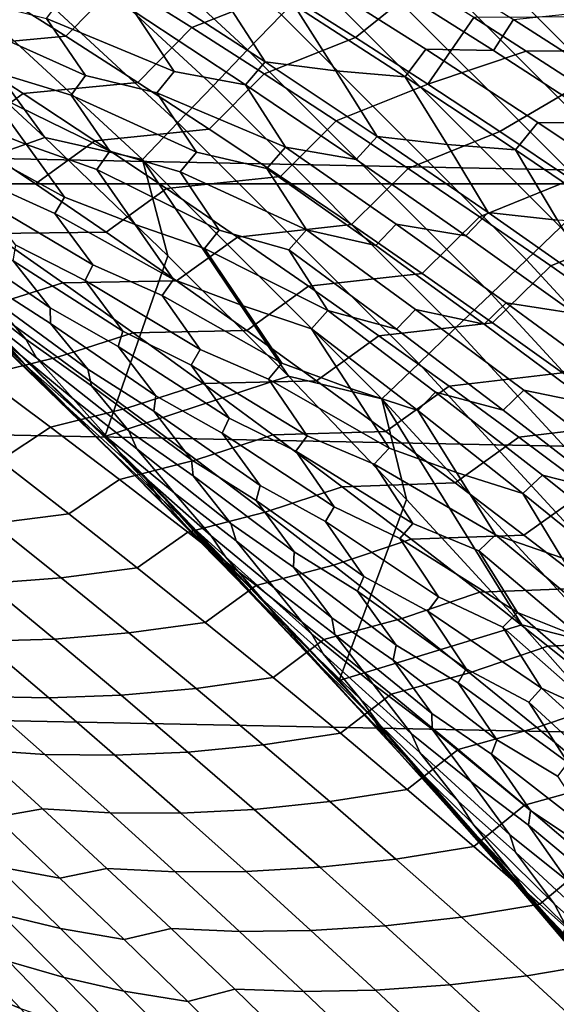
# Model space of a CAD drawing. Header units: metres. Extents: x -32 to 117, y -314 to 32.
# Tile 270 of 380: x 20.13 to 22.03, y 18.43 to 21.91. Entities that reach past the tile are written whole.
import ezdxf

# ---------------------------------------------------------------- set-up
doc = ezdxf.new("R2010")
doc.units = ezdxf.units.M
doc.layers.add('solid_24_501_064_XXX', color=7, linetype='CONTINUOUS')

msp = doc.modelspace()

# ---------------------------------------------------------------- linework, layer by layer
at = {"layer": 'solid_24_501_064_XXX'}
for points in [[(22.818064, 21.917049, -300.689575), (21.917049, 22.818064, -300.689575), (21.84712, 22.745262, -300.538208), (22.745262, 21.84712, -300.538208)], [(21.058607, 21.924332, -299.663696), (20.158724, 22.754496, -299.663696), (20.044485, 22.625546, -299.605194), (20.939268, 21.800087, -299.605194)], [(22.745262, 21.84712, -300.538208), (21.84712, 22.745262, -300.538208), (21.769751, 22.664711, -300.394562), (22.664711, 21.769751, -300.394562)], [(22.664711, 21.769751, -300.394562), (21.769751, 22.664711, -300.394562), (21.68535, 22.576839, -300.25943), (22.576839, 21.68535, -300.25943)], [(20.939268, 21.800087, -299.605194), (20.044485, 22.625546, -299.605194), (19.927725, 22.493752, -299.559326), (20.817295, 21.6731, -299.559326)], [(22.576839, 21.68535, -300.25943), (21.68535, 22.576839, -300.25943), (21.594364, 22.482115, -300.133514), (22.482115, 21.594364, -300.133514)], [(20.817295, 21.6731, -299.559326), (19.927725, 22.493752, -299.559326), (19.809063, 22.35981, -299.526428), (20.693336, 21.544044, -299.526428)], [(22.482115, 21.594364, -300.133514), (21.594364, 22.482115, -300.133514), (21.497274, 22.381035, -300.017517), (22.381035, 21.497274, -300.017517)], [(20.693336, 21.544044, -299.526428), (19.809063, 22.35981, -299.526428), (19.689127, 22.22443, -299.506622), (20.568047, 21.413605, -299.506622)], [(22.381035, 21.497274, -300.017517), (21.497274, 22.381035, -300.017517), (21.394598, 22.274137, -299.911987), (22.274137, 21.394598, -299.911987)], [(-24.523338, 21.327351, -303.5), (-23.656019, 22.285479, -303.5), (24.523338, 21.327351, -303.5)], [(-23.656019, 22.285479, -303.5), (23.656019, 22.285479, -303.5), (24.523338, 21.327351, -303.5)], [(22.274137, 21.394598, -299.911987), (21.394598, 22.274137, -299.911987), (21.286877, 22.161987, -299.817505), (22.161987, 21.286877, -299.817505)], [(19.689127, 22.22443, -299.506622), (19.78056, 21.89892, -299.5), (20.223351, 21.490669, -299.5)], [(20.568047, 21.413605, -299.506622), (19.689127, 22.22443, -299.506622), (20.223351, 21.490669, -299.5)], [(20.296999, 21.848368, 69.659103), (20.485556, 22.040573, 69.334946), (20.227982, 22.199572, 69.130905), (20.042191, 22.009039, 69.458565)], [(21.063654, 22.005688, 69.329269), (20.806263, 22.165634, 69.124222), (20.485556, 22.040573, 69.334946), (20.742201, 21.879271, 69.53804)], [(21.320105, 21.843386, 69.533394), (21.554014, 22.031343, 69.280624), (21.370573, 22.145653, 69.133888), (21.063654, 22.005688, 69.329269)], [(22.161987, 21.286877, -299.817505), (21.286877, 22.161987, -299.817505), (21.174683, 22.045179, -299.734619), (22.045179, 21.174683, -299.734619)], [(21.477345, 22.157623, 34.529835), (21.878666, 21.907358, 34.217419), (21.807571, 21.79838, 33.993877), (21.411528, 22.049122, 34.301292)], [(21.738594, 21.914804, 69.428177), (21.924038, 21.796108, 69.576393), (54.700001, 22.095934, 69.19796)], [(21.924038, 21.796108, 69.576393), (22.110067, 21.675333, 69.725121), (54.700001, 22.095934, 69.19796)], [(20.550856, 21.685452, 69.858673), (20.742201, 21.879271, 69.53804), (20.485556, 22.040573, 69.334946), (20.296999, 21.848368, 69.659103)], [(22.045179, 21.174683, -299.734619), (21.174683, 22.045179, -299.734619), (21.058607, 21.924332, -299.663696), (21.924332, 21.058607, -299.663696)], [(21.171499, 22.054966, 34.206314), (21.569529, 21.802048, 33.897934), (21.495899, 21.705509, 33.673031), (21.102938, 21.958961, 33.97673)], [(21.807571, 21.79838, 33.993877), (21.569529, 21.802048, 33.897934), (21.171499, 22.054966, 34.206314), (21.411528, 22.049122, 34.301292)], [(19.636229, 21.972528, 69.620895), (19.891689, 21.810398, 69.820976), (20.296999, 21.848368, 69.659103), (20.042191, 22.009039, 69.458565)], [(20.602983, 22.016499, 33.793941), (21.001078, 21.758127, 33.486969), (20.931879, 21.676731, 33.254776), (20.538845, 21.935705, 33.557304)], [(20.855921, 21.982351, 33.883778), (21.001078, 21.758127, 33.486969), (20.602983, 22.016499, 33.793941)], [(21.320105, 21.843386, 69.533394), (21.063654, 22.005688, 69.329269), (20.742201, 21.879271, 69.53804), (20.997887, 21.715654, 69.740173)], [(21.575584, 21.678719, 69.736572), (21.738594, 21.914804, 69.428177), (21.554014, 22.031343, 69.280624), (21.320105, 21.843386, 69.533394)], [(20.228159, 21.910774, 33.222351), (20.366903, 21.709715, 32.828091), (19.927181, 21.905993, 32.877953), (19.972975, 21.974823, 33.130844)], [(20.538845, 21.935705, 33.557304), (20.680117, 21.723322, 33.162018), (20.228159, 21.910774, 33.222351), (20.284115, 21.985001, 33.466717)], [(21.102938, 21.958961, 33.97673), (21.251287, 21.726511, 33.578617), (21.001078, 21.758127, 33.486969), (20.855921, 21.982351, 33.883778)], [(20.538845, 21.935705, 33.557304), (20.931879, 21.676731, 33.254776), (20.680117, 21.723322, 33.162018)], [(21.102938, 21.958961, 33.97673), (21.495899, 21.705509, 33.673031), (21.251287, 21.726511, 33.578617)], [(20.435387, 20.435387, -299.5), (19.57337, 21.262474, -299.5), (18.852053, 21.90457, 20), (19.728554, 21.118574, 20)], [(20.223351, 21.490669, -299.5), (19.78056, 21.89892, -299.5), (19.57337, 21.262474, -299.5)], [(20.366903, 21.709715, 32.828091), (20.315609, 21.640388, 32.579712), (20.063667, 21.716391, 32.485069), (19.927181, 21.905993, 32.877953)], [(20.680117, 21.723322, 33.162018), (20.618912, 21.648533, 32.922104), (20.366903, 21.709715, 32.828091), (20.228159, 21.910774, 33.222351)], [(21.924332, 21.058607, -299.663696), (21.058607, 21.924332, -299.663696), (20.939268, 21.800087, -299.605194), (21.800087, 20.939268, -299.605194)], [(21.575584, 21.678719, 69.736572), (21.924038, 21.796108, 69.576393), (21.738594, 21.914804, 69.428177)], [(21.878666, 21.907358, 34.217419), (22.27759, 21.651705, 33.907413), (22.201216, 21.542387, 33.688892), (21.807571, 21.79838, 33.993877)], [(22.493801, 21.675526, 34.015251), (22.27759, 21.651705, 33.907413), (21.878666, 21.907358, 34.217419), (22.095827, 21.929346, 34.325321)], [(20.803736, 21.520279, 70.057243), (20.997887, 21.715654, 69.740173), (20.742201, 21.879271, 69.53804), (20.550856, 21.685452, 69.858673)], [(19.891689, 21.810398, 69.820976), (20.146183, 21.64604, 70.02005), (20.550856, 21.685452, 69.858673), (20.296999, 21.848368, 69.659103)], [(21.575584, 21.678719, 69.736572), (21.320105, 21.843386, 69.533394), (20.997887, 21.715654, 69.740173), (21.252586, 21.549709, 69.941322)], [(19.938311, 21.495605, 70.342766), (20.146183, 21.64604, 70.02005), (19.891689, 21.810398, 69.820976), (19.686274, 21.66169, 70.146652)], [(21.800087, 20.939268, -299.605194), (20.939268, 21.800087, -299.605194), (20.817295, 21.6731, -299.559326), (21.6731, 20.817295, -299.559326)], [(21.569529, 21.802048, 33.897934), (21.965126, 21.543867, 33.592049), (21.886425, 21.44692, 33.371841), (21.495899, 21.705509, 33.673031)], [(22.201216, 21.542387, 33.688892), (21.965126, 21.543867, 33.592049), (21.569529, 21.802048, 33.897934), (21.807571, 21.79838, 33.993877)], [(21.575584, 21.678719, 69.736572), (21.830063, 21.511671, 69.938789), (22.110067, 21.675333, 69.725121), (21.924038, 21.796108, 69.576393)], [(20.023153, 21.652014, 32.228287), (20.15822, 21.466171, 31.837233), (19.904343, 21.566208, 31.744505), (19.771181, 21.743332, 32.133968)], [(21.001078, 21.758127, 33.486969), (21.396664, 21.494562, 33.182644), (21.322405, 21.412687, 32.954914), (20.931879, 21.676731, 33.254776)], [(21.251287, 21.726511, 33.578617), (21.396664, 21.494562, 33.182644), (21.001078, 21.758127, 33.486969)], [(21.495899, 21.705509, 33.673031), (21.644182, 21.465509, 33.276035), (21.396664, 21.494562, 33.182644), (21.251287, 21.726511, 33.578617)], [(20.315609, 21.640388, 32.579712), (20.452871, 21.442785, 32.186886), (20.023153, 21.652014, 32.228287), (20.063667, 21.716391, 32.485069)], [(20.618912, 21.648533, 32.922104), (20.758251, 21.439569, 32.52816), (20.315609, 21.640388, 32.579712), (20.366903, 21.709715, 32.828091)], [(20.931879, 21.676731, 33.254776), (21.073574, 21.456533, 32.860058), (20.618912, 21.648533, 32.922104), (20.680117, 21.723322, 33.162018)], [(21.055607, 21.352839, 70.254807), (21.252586, 21.549709, 69.941322), (20.997887, 21.715654, 69.740173), (20.803736, 21.520279, 70.057243)], [(21.495899, 21.705509, 33.673031), (21.886425, 21.44692, 33.371841), (21.644182, 21.465509, 33.276035)], [(20.146183, 21.64604, 70.02005), (20.399683, 21.479446, 70.218086), (20.803736, 21.520279, 70.057243), (20.550856, 21.685452, 69.858673)], [(21.6731, 20.817295, -299.559326), (20.817295, 21.6731, -299.559326), (20.693336, 21.544044, -299.526428), (21.544044, 20.693336, -299.526428)], [(20.931879, 21.676731, 33.254776), (21.322405, 21.412687, 32.954914), (21.073574, 21.456533, 32.860058)], [(21.830063, 21.511671, 69.938789), (21.575584, 21.678719, 69.736572), (21.252586, 21.549709, 69.941322), (21.506268, 21.381426, 70.141487)], [(22.083513, 21.34223, 70.14003), (22.296413, 21.552561, 69.874207), (22.110067, 21.675333, 69.725121), (21.830063, 21.511671, 69.938789)], [(20.189335, 21.327337, 70.537811), (20.399683, 21.479446, 70.218086), (20.146183, 21.64604, 70.02005), (19.938311, 21.495605, 70.342766)], [(20.452871, 21.442785, 32.186886), (20.406595, 21.37813, 31.934698), (20.15822, 21.466171, 31.837233), (20.023153, 21.652014, 32.228287)], [(20.758251, 21.439569, 32.52816), (20.70146, 21.369875, 32.284302), (20.452871, 21.442785, 32.186886), (20.315609, 21.640388, 32.579712)], [(21.073574, 21.456533, 32.860058), (21.00712, 21.381308, 32.624607), (20.758251, 21.439569, 32.52816), (20.618912, 21.648533, 32.922104)], [(20.15822, 21.466171, 31.837233), (20.292562, 21.280611, 31.447351), (19.87636, 21.508694, 31.479223), (19.904343, 21.566208, 31.744505)], [(20.399683, 21.479446, 70.218086), (20.652159, 21.310608, 70.415085), (21.055607, 21.352839, 70.254807), (20.803736, 21.520279, 70.057243)], [(21.544044, 20.693336, -299.526428), (20.693336, 21.544044, -299.526428), (20.568047, 21.413605, -299.506622), (21.413605, 20.568047, -299.506622)], [(21.306442, 21.183119, 70.451355), (21.506268, 21.381426, 70.141487), (21.252586, 21.549709, 69.941322), (21.055607, 21.352839, 70.254807)], [(21.965126, 21.543867, 33.592049), (22.358181, 21.28039, 33.288731), (22.274406, 21.18317, 33.073235), (21.886425, 21.44692, 33.371841)], [(22.59235, 21.281113, 33.386414), (22.358181, 21.28039, 33.288731), (21.965126, 21.543867, 33.592049), (22.201216, 21.542387, 33.688892)], [(19.534151, 21.49354, 70.519264), (19.785917, 21.323629, 70.714195), (20.189335, 21.327337, 70.537811), (19.938311, 21.495605, 70.342766)], [(20.223351, 21.490669, -299.5), (19.57337, 21.262474, -299.5), (20.435387, 20.435387, -299.5), (20.657736, 21.073471, -299.5)], [(20.292562, 21.280611, 31.447351), (20.258373, 21.22307, 31.186834), (20.008688, 21.335379, 31.091755), (19.87636, 21.508694, 31.479223)], [(20.568047, 21.413605, -299.506622), (20.223351, 21.490669, -299.5), (20.657736, 21.073471, -299.5)], [(21.396664, 21.494562, 33.182644), (21.789635, 21.225777, 32.881042), (21.710314, 21.143553, 32.657787), (21.322405, 21.412687, 32.954914)], [(21.644182, 21.465509, 33.276035), (21.789635, 21.225777, 32.881042), (21.396664, 21.494562, 33.182644)], [(22.083513, 21.34223, 70.14003), (21.830063, 21.511671, 69.938789), (21.506268, 21.381426, 70.141487), (21.7589, 21.210791, 70.340645)], [(20.406595, 21.37813, 31.934698), (20.5425, 21.184101, 31.543564), (20.292562, 21.280611, 31.447351), (20.15822, 21.466171, 31.837233)], [(20.439316, 21.156874, 70.731789), (20.652159, 21.310608, 70.415085), (20.399683, 21.479446, 70.218086), (20.189335, 21.327337, 70.537811)], [(21.073574, 21.456533, 32.860058), (21.464376, 21.18461, 32.560909), (21.392679, 21.109076, 32.329929), (21.00712, 21.381308, 32.624607)], [(21.710314, 21.143553, 32.657787), (21.464376, 21.18461, 32.560909), (21.073574, 21.456533, 32.860058), (21.322405, 21.412687, 32.954914)], [(21.886425, 21.44692, 33.371841), (22.034496, 21.199322, 32.976101), (21.789635, 21.225777, 32.881042), (21.644182, 21.465509, 33.276035)], [(21.886425, 21.44692, 33.371841), (22.274406, 21.18317, 33.073235), (22.034496, 21.199322, 32.976101)], [(20.70146, 21.369875, 32.284302), (20.839348, 21.1642, 31.891682), (20.406595, 21.37813, 31.934698), (20.452871, 21.442785, 32.186886)], [(20.568047, 21.413605, -299.506622), (20.657736, 21.073471, -299.5), (21.083296, 20.647707, -299.5)], [(21.413605, 20.568047, -299.506622), (20.568047, 21.413605, -299.506622), (21.083296, 20.647707, -299.5)], [(21.00712, 21.381308, 32.624607), (21.146904, 21.16437, 32.231129), (20.70146, 21.369875, 32.284302), (20.758251, 21.439569, 32.52816)], [(20.839348, 21.1642, 31.891682), (20.787323, 21.099396, 31.644091), (20.5425, 21.184101, 31.543564), (20.406595, 21.37813, 31.934698)], [(21.00712, 21.381308, 32.624607), (21.392679, 21.109076, 32.329929), (21.146904, 21.16437, 32.231129)], [(21.556211, 21.01111, 70.646866), (21.7589, 21.210791, 70.340645), (21.506268, 21.381426, 70.141487), (21.306442, 21.183119, 70.451355)], [(20.652159, 21.310608, 70.415085), (20.903582, 21.139509, 70.611023), (21.306442, 21.183119, 70.451355), (21.055607, 21.352839, 70.254807)], [(21.146904, 21.16437, 32.231129), (21.084625, 21.094439, 31.991796), (20.839348, 21.1642, 31.891682), (20.70146, 21.369875, 32.284302)], [(-24.523338, 21.327351, -303.5), (25.351879, 20.335474, -303.5), (26.140261, 19.311563, -303.5), (-25.351879, 20.335474, -303.5)], [(-24.523338, 21.327351, -303.5), (24.523338, 21.327351, -303.5), (25.351879, 20.335474, -303.5)], [(19.785917, 21.323629, 70.714195), (20.036625, 21.151541, 70.908005), (20.439316, 21.156874, 70.731789), (20.189335, 21.327337, 70.537811)], [(20.258373, 21.22307, 31.186834), (20.391985, 21.041082, 30.798777), (19.989023, 21.279926, 30.821508), (20.008688, 21.335379, 31.091755)], [(20.688227, 20.984207, 70.924683), (20.903582, 21.139509, 70.611023), (20.652159, 21.310608, 70.415085), (20.439316, 21.156874, 70.731789)], [(22.335903, 21.170383, 70.340279), (22.083513, 21.34223, 70.14003), (21.7589, 21.210791, 70.340645), (22.010456, 21.037792, 70.538773)], [(20.391985, 21.041082, 30.798777), (20.365725, 20.98592, 30.533487), (20.12077, 21.110394, 30.436213), (19.989023, 21.279926, 30.821508)], [(20.5425, 21.184101, 31.543564), (20.67787, 20.990019, 31.153423), (20.258373, 21.22307, 31.186834), (20.292562, 21.280611, 31.447351)], [(20.67787, 20.990019, 31.153423), (20.637489, 20.932587, 30.897659), (20.391985, 21.041082, 30.798777), (20.258373, 21.22307, 31.186834)], [(21.804884, 20.836802, 70.841316), (22.010456, 21.037792, 70.538773), (21.7589, 21.210791, 70.340645), (21.556211, 21.01111, 70.646866)], [(21.789635, 21.225777, 32.881042), (22.179874, 20.951744, 32.582237), (22.095499, 20.869301, 32.363461), (21.710314, 21.143553, 32.657787)], [(22.034496, 21.199322, 32.976101), (22.179874, 20.951744, 32.582237), (21.789635, 21.225777, 32.881042)], [(20.110701, 21.055742, 30.160479), (20.242064, 20.88998, 29.777575), (19.874865, 21.140224, 29.778282), (19.866243, 21.196619, 30.065754)], [(20.787323, 21.099396, 31.644091), (20.923914, 20.897106, 31.253027), (20.67787, 20.990019, 31.153423), (20.5425, 21.184101, 31.543564)], [(20.903582, 21.139509, 70.611023), (21.153925, 20.966146, 70.805885), (21.556211, 21.01111, 70.646866), (21.306442, 21.183119, 70.451355)], [(21.464376, 21.18461, 32.560909), (21.852411, 20.907532, 32.264641), (21.775478, 20.831818, 32.038136), (21.392679, 21.109076, 32.329929)], [(22.095499, 20.869301, 32.363461), (21.852411, 20.907532, 32.264641), (21.464376, 21.18461, 32.560909), (21.710314, 21.143553, 32.657787)], [(22.879919, 20.26984, -299.734619), (22.045179, 21.174683, -299.734619), (21.924332, 21.058607, -299.663696), (22.754496, 20.158724, -299.663696)], [(22.587202, 20.996119, 70.53952), (22.335903, 21.170383, 70.340279), (22.010456, 21.037792, 70.538773), (22.260904, 20.862417, 70.735855)], [(20.02006, 20.893837, 71.387527), (20.286245, 20.977264, 71.100693), (20.036625, 21.151541, 70.908005), (19.77195, 21.069836, 71.196754)], [(20.242064, 20.88998, 29.777575), (20.243052, 20.834564, 29.495678), (20.004215, 20.98757, 29.39934), (19.874865, 21.140224, 29.778282)], [(20.036625, 21.151541, 70.908005), (20.286245, 20.977264, 71.100693), (20.688227, 20.984207, 70.924683), (20.439316, 21.156874, 70.731789)], [(20.936039, 20.809328, 71.116463), (21.153925, 20.966146, 70.805885), (20.903582, 21.139509, 70.611023), (20.688227, 20.984207, 70.924683)], [(21.084625, 21.094439, 31.991796), (21.22299, 20.880621, 31.599529), (20.787323, 21.099396, 31.644091), (20.839348, 21.1642, 31.891682)], [(21.146904, 21.16437, 32.231129), (21.532757, 20.884098, 31.937065), (21.465002, 20.814062, 31.702255), (21.084625, 21.094439, 31.991796)], [(21.775478, 20.831818, 32.038136), (21.532757, 20.884098, 31.937065), (21.146904, 21.16437, 32.231129), (21.392679, 21.109076, 32.329929)], [(20.637993, 20.200434, 26.403891), (20.572315, 20.297533, 20), (19.728554, 21.118574, 20), (20.509129, 20.329615, 26.575928)], [(21.262474, 19.57337, -299.5), (20.435387, 20.435387, -299.5), (19.728554, 21.118574, 20), (20.572315, 20.297533, 20)], [(20.37504, 20.462259, 26.754847), (20.509129, 20.329615, 26.575928), (19.728554, 21.118574, 20)], [(20.112228, 20.717133, 27.105156), (20.37504, 20.462259, 26.754847), (19.728554, 21.118574, 20)], [(20.365725, 20.98592, 30.533487), (20.498875, 20.807457, 30.147411), (20.110701, 21.055742, 30.160479), (20.12077, 21.110394, 30.436213)], [(21.22299, 20.880621, 31.599529), (21.16523, 20.815804, 31.356527), (20.923914, 20.897106, 31.253027), (20.787323, 21.099396, 31.644091)], [(20.026146, 20.927975, 29.104481), (20.15572, 20.778961, 28.728308), (19.835491, 21.029684, 28.70125), (19.788542, 21.097511, 29.011709)], [(21.083296, 20.647707, -299.5), (20.657736, 21.073471, -299.5), (20.435387, 20.435387, -299.5)], [(21.084625, 21.094439, 31.991796), (21.465002, 20.814062, 31.702255), (21.22299, 20.880621, 31.599529)], [(20.15572, 20.778961, 28.728308), (20.193472, 20.713205, 28.424517), (19.962858, 20.894314, 28.330299), (19.835491, 21.029684, 28.70125)], [(20.498875, 20.807457, 30.147411), (20.481758, 20.753479, 29.876881), (20.242064, 20.88998, 29.777575), (20.110701, 21.055742, 30.160479)], [(20.637489, 20.932587, 30.897659), (20.772223, 20.74184, 30.509174), (20.365725, 20.98592, 30.533487), (20.391985, 21.041082, 30.798777)], [(22.754496, 20.158724, -299.663696), (21.924332, 21.058607, -299.663696), (21.800087, 20.939268, -299.605194), (22.625546, 20.044485, -299.605194)], [(22.052429, 20.660181, 71.034698), (22.260904, 20.862417, 70.735855), (22.010456, 21.037792, 70.538773), (21.804884, 20.836802, 70.841316)], [(20.086798, 20.763384, 27.963829), (20.159103, 20.682356, 27.639406), (19.923073, 20.896217, 27.557865), (19.803001, 21.01149, 27.916918)], [(21.153925, 20.966146, 70.805885), (21.403154, 20.790504, 70.999664), (21.804884, 20.836802, 70.841316), (21.556211, 21.01111, 70.646866)], [(20.243052, 20.834564, 29.495678), (20.374281, 20.672489, 29.115339), (20.026146, 20.927975, 29.104481), (20.004215, 20.98757, 29.39934)], [(20.267036, 20.715683, 71.577133), (20.53475, 20.800795, 71.292236), (20.286245, 20.977264, 71.100693), (20.02006, 20.893837, 71.387527)], [(20.286245, 20.977264, 71.100693), (20.53475, 20.800795, 71.292236), (20.936039, 20.809328, 71.116463), (20.688227, 20.984207, 70.924683)], [(20.772223, 20.74184, 30.509174), (20.739397, 20.687115, 30.248816), (20.498875, 20.807457, 30.147411), (20.365725, 20.98592, 30.533487)], [(20.923914, 20.897106, 31.253027), (21.060148, 20.694422, 30.862789), (20.637489, 20.932587, 30.897659), (20.67787, 20.990019, 31.153423)], [(21.18272, 20.632225, 71.307137), (21.403154, 20.790504, 70.999664), (21.153925, 20.966146, 70.805885), (20.936039, 20.809328, 71.116463)], [(20.374281, 20.672489, 29.115339), (20.387917, 20.614437, 28.826488), (20.15572, 20.778961, 28.728308), (20.026146, 20.927975, 29.104481)], [(21.060148, 20.694422, 30.862789), (21.013603, 20.637241, 30.611759), (20.772223, 20.74184, 30.509174), (20.637489, 20.932587, 30.897659)], [(22.625546, 20.044485, -299.605194), (21.800087, 20.939268, -299.605194), (21.6731, 20.817295, -299.559326), (22.493752, 19.927725, -299.559326)], [(19.998888, 20.649664, 71.866501), (20.267036, 20.715683, 71.577133), (20.02006, 20.893837, 71.387527), (19.75334, 20.829578, 71.678612)], [(20.159103, 20.682356, 27.639406), (20.282738, 20.556017, 27.277136), (20.03615, 20.789677, 27.20645), (19.923073, 20.896217, 27.557865)], [(20.193472, 20.713205, 28.424517), (20.323256, 20.567865, 28.051487), (20.086798, 20.763384, 27.963829), (19.962858, 20.894314, 28.330299)], [(21.16523, 20.815804, 31.356527), (21.302351, 20.605181, 30.965687), (21.060148, 20.694422, 30.862789), (20.923914, 20.897106, 31.253027)], [(21.852411, 20.907532, 32.264641), (22.237568, 20.625277, 31.971319), (22.155411, 20.549519, 31.749296), (21.775478, 20.831818, 32.038136)], [(22.47785, 20.589912, 32.072006), (22.237568, 20.625277, 31.971319), (21.852411, 20.907532, 32.264641), (22.095499, 20.869301, 32.363461)], [(20.481758, 20.753479, 29.876881), (20.614664, 20.578503, 29.492985), (20.243052, 20.834564, 29.495678), (20.242064, 20.88998, 29.777575)], [(21.22299, 20.880621, 31.599529), (21.603687, 20.592033, 31.310495), (21.540211, 20.527338, 31.072075), (21.16523, 20.815804, 31.356527)], [(21.84248, 20.528732, 31.415747), (21.603687, 20.592033, 31.310495), (21.22299, 20.880621, 31.599529), (21.465002, 20.814062, 31.702255)], [(21.532757, 20.884098, 31.937065), (21.915697, 20.59874, 31.646034), (21.84248, 20.528732, 31.415747), (21.465002, 20.814062, 31.702255)], [(22.155411, 20.549519, 31.749296), (21.915697, 20.59874, 31.646034), (21.532757, 20.884098, 31.937065), (21.775478, 20.831818, 32.038136)], [(20.614664, 20.578503, 29.492985), (20.608065, 20.524227, 29.216616), (20.374281, 20.672489, 29.115339), (20.243052, 20.834564, 29.495678)], [(21.403154, 20.790504, 70.999664), (21.651241, 20.612574, 71.192329), (22.052429, 20.660181, 71.034698), (21.804884, 20.836802, 70.841316)], [(20.282738, 20.556017, 27.277136), (20.383303, 20.454014, 26.934954), (20.086706, 20.741531, 27.139143), (20.03615, 20.789677, 27.20645)], [(20.512852, 20.535362, 71.765549), (20.78211, 20.622118, 71.482628), (20.53475, 20.800795, 71.292236), (20.267036, 20.715683, 71.577133)], [(20.739397, 20.687115, 30.248816), (20.873783, 20.499628, 29.862127), (20.481758, 20.753479, 29.876881), (20.498875, 20.807457, 30.147411)], [(20.53475, 20.800795, 71.292236), (20.78211, 20.622118, 71.482628), (21.18272, 20.632225, 71.307137), (20.936039, 20.809328, 71.116463)], [(21.16523, 20.815804, 31.356527), (21.540211, 20.527338, 31.072075), (21.302351, 20.605181, 30.965687)], [(21.428242, 20.452892, 71.496666), (21.651241, 20.612574, 71.192329), (21.403154, 20.790504, 70.999664), (21.18272, 20.632225, 71.307137)], [(22.493752, 19.927725, -299.559326), (21.6731, 20.817295, -299.559326), (21.544044, 20.693336, -299.526428), (22.35981, 19.809063, -299.526428)], [(20.323256, 20.567865, 28.051487), (20.450262, 20.426178, 27.682362), (20.159103, 20.682356, 27.639406), (20.086798, 20.763384, 27.963829)], [(20.387917, 20.614437, 28.826488), (20.519535, 20.455679, 28.448681), (20.193472, 20.713205, 28.424517), (20.15572, 20.778961, 28.728308)], [(20.873783, 20.499628, 29.862127), (20.849657, 20.446476, 29.596764), (20.614664, 20.578503, 29.492985), (20.481758, 20.753479, 29.876881)], [(20.383303, 20.454014, 26.934954), (20.112228, 20.717133, 27.105156), (20.086706, 20.741531, 27.139143)], [(20.383303, 20.454014, 26.934954), (20.37504, 20.462259, 26.754847), (20.112228, 20.717133, 27.105156)], [(21.013603, 20.637241, 30.611759), (21.149292, 20.437647, 30.223011), (20.739397, 20.687115, 30.248816), (20.772223, 20.74184, 30.509174)], [(20.243258, 20.467623, 72.053177), (20.512852, 20.535362, 71.765549), (20.267036, 20.715683, 71.577133), (19.998888, 20.649664, 71.866501)], [(20.450262, 20.426178, 27.682362), (20.51174, 20.348633, 27.365791), (20.282738, 20.556017, 27.277136), (20.159103, 20.682356, 27.639406)], [(20.519535, 20.455679, 28.448681), (20.548166, 20.392189, 28.151474), (20.323256, 20.567865, 28.051487), (20.193472, 20.713205, 28.424517)], [(21.149292, 20.437647, 30.223011), (21.109934, 20.383505, 29.967556), (20.873783, 20.499628, 29.862127), (20.739397, 20.687115, 30.248816)], [(21.302351, 20.605181, 30.965687), (21.439289, 20.39381, 30.57551), (21.013603, 20.637241, 30.611759), (21.060148, 20.694422, 30.862789)], [(22.35981, 19.809063, -299.526428), (21.544044, 20.693336, -299.526428), (21.413605, 20.568047, -299.506622), (22.22443, 19.689127, -299.506622)], [(20.063879, 20.350357, 72.413452), (20.243258, 20.467623, 72.053177), (19.998888, 20.649664, 71.866501), (19.819319, 20.536478, 72.227242)], [(20.608065, 20.524227, 29.216616), (20.740999, 20.352625, 28.835056), (20.387917, 20.614437, 28.826488), (20.374281, 20.672489, 29.115339)], [(21.083296, 20.647707, -299.5), (20.435387, 20.435387, -299.5), (21.262474, 19.57337, -299.5), (21.50029, 20.213121, -299.5)], [(21.413605, 20.568047, -299.506622), (21.083296, 20.647707, -299.5), (21.50029, 20.213121, -299.5)], [(21.651241, 20.612574, 71.192329), (21.898149, 20.432346, 71.383865), (22.298811, 20.481236, 71.22699), (22.052429, 20.660181, 71.034698)], [(20.740999, 20.352625, 28.835056), (20.746399, 20.296291, 28.552145), (20.519535, 20.455679, 28.448681), (20.387917, 20.614437, 28.826488)], [(20.757473, 20.352873, 71.952759), (21.028294, 20.441229, 71.671844), (20.78211, 20.622118, 71.482628), (20.512852, 20.535362, 71.765549)], [(20.78211, 20.622118, 71.482628), (21.028294, 20.441229, 71.671844), (21.428242, 20.452892, 71.496666), (21.18272, 20.632225, 71.307137)], [(21.439289, 20.39381, 30.57551), (21.386604, 20.337025, 30.329197), (21.149292, 20.437647, 30.223011), (21.013603, 20.637241, 30.611759)], [(21.672565, 20.271318, 71.685043), (21.898149, 20.432346, 71.383865), (21.651241, 20.612574, 71.192329), (21.428242, 20.452892, 71.496666)], [(20.849657, 20.446476, 29.596764), (20.983934, 20.262186, 29.212048), (20.608065, 20.524227, 29.216616), (20.614664, 20.578503, 29.492985)], [(21.540211, 20.527338, 31.072075), (21.677704, 20.30831, 30.68161), (21.439289, 20.39381, 30.57551), (21.302351, 20.605181, 30.965687)], [(21.603687, 20.592033, 31.310495), (21.981329, 20.298426, 31.024641), (21.912157, 20.233992, 30.790792), (21.540211, 20.527338, 31.072075)], [(22.216949, 20.238434, 31.13233), (21.981329, 20.298426, 31.024641), (21.603687, 20.592033, 31.310495), (21.84248, 20.528732, 31.415747)], [(21.915697, 20.59874, 31.646034), (22.295614, 20.308273, 31.358103), (22.216949, 20.238434, 31.13233), (21.84248, 20.528732, 31.415747)], [(22.532366, 20.262157, 31.46347), (22.295614, 20.308273, 31.358103), (21.915697, 20.59874, 31.646034), (22.155411, 20.549519, 31.749296)], [(20.51174, 20.348633, 27.365791), (20.638727, 20.211065, 27.000515), (20.383303, 20.454014, 26.934954), (20.282738, 20.556017, 27.277136)], [(20.548166, 20.392189, 28.151474), (20.68018, 20.236755, 27.776548), (20.450262, 20.426178, 27.682362), (20.323256, 20.567865, 28.051487)], [(21.413605, 20.568047, -299.506622), (21.50029, 20.213121, -299.5), (21.908329, 19.770136, -299.5)], [(22.22443, 19.689127, -299.506622), (21.413605, 20.568047, -299.506622), (21.908329, 19.770136, -299.5)], [(20.486416, 20.283447, 72.238617), (20.757473, 20.352873, 71.952759), (20.512852, 20.535362, 71.765549), (20.243258, 20.467623, 72.053177)], [(20.983934, 20.262186, 29.212048), (20.969797, 20.209217, 28.941153), (20.740999, 20.352625, 28.835056), (20.608065, 20.524227, 29.216616)], [(21.540211, 20.527338, 31.072075), (21.912157, 20.233992, 30.790792), (21.677704, 20.30831, 30.68161)], [(21.109934, 20.383505, 29.967556), (21.24538, 20.186903, 29.580421), (20.849657, 20.446476, 29.596764), (20.873783, 20.499628, 29.862127)], [(21.898149, 20.432346, 71.383865), (22.143847, 20.249809, 71.574257), (22.543999, 20.299957, 71.418159), (22.298811, 20.481236, 71.22699)], [(20.307182, 20.162102, 72.598373), (20.486416, 20.283447, 72.238617), (20.243258, 20.467623, 72.053177), (20.063879, 20.350357, 72.413452)], [(20.726755, 20.114031, 26.667517), (20.509129, 20.329615, 26.575928), (20.37504, 20.462259, 26.754847)], [(20.638727, 20.211065, 27.000515), (20.726755, 20.114031, 26.667517), (20.37504, 20.462259, 26.754847), (20.383303, 20.454014, 26.934954)], [(20.746399, 20.296291, 28.552145), (20.879879, 20.127674, 28.172882), (20.548166, 20.392189, 28.151474), (20.519535, 20.455679, 28.448681)], [(21.00087, 20.168203, 72.138748), (21.273266, 20.25812, 71.859871), (21.028294, 20.441229, 71.671844), (20.757473, 20.352873, 71.952759)], [(21.24538, 20.186903, 29.580421), (21.214291, 20.134735, 29.320185), (20.983934, 20.262186, 29.212048), (20.849657, 20.446476, 29.596764)], [(21.028294, 20.441229, 71.671844), (21.273266, 20.25812, 71.859871), (21.672565, 20.271318, 71.685043), (21.428242, 20.452892, 71.496666)], [(20.68018, 20.236755, 27.776548), (20.810045, 20.084164, 27.404972), (20.51174, 20.348633, 27.365791), (20.450262, 20.426178, 27.682362)], [(21.386604, 20.337025, 30.329197), (21.523079, 20.1285, 29.94035), (21.109934, 20.383505, 29.967556), (21.149292, 20.437647, 30.223011)], [(21.915663, 20.087496, 71.872238), (22.143847, 20.249809, 71.574257), (21.898149, 20.432346, 71.383865), (21.672565, 20.271318, 71.685043)], [(20.879879, 20.127674, 28.172882), (20.899464, 20.066641, 27.882168), (20.68018, 20.236755, 27.776548), (20.548166, 20.392189, 28.151474)], [(21.523079, 20.1285, 29.94035), (21.477222, 20.075089, 29.689766), (21.24538, 20.186903, 29.580421), (21.109934, 20.383505, 29.967556)], [(21.677704, 20.30831, 30.68161), (21.815172, 20.088177, 30.291653), (21.386604, 20.337025, 30.329197), (21.439289, 20.39381, 30.57551)], [(-25.351879, 20.335474, -303.5), (26.140261, 19.311563, -303.5), (26.88744, 18.256929, -303.5), (-26.140261, 19.311563, -303.5)], [(20.039648, 20.128542, 72.894058), (20.307182, 20.162102, 72.598373), (20.063879, 20.350357, 72.413452), (19.797661, 20.318645, 72.710503)], [(20.728334, 20.097134, 72.422798), (21.00087, 20.168203, 72.138748), (20.757473, 20.352873, 71.952759), (20.486416, 20.283447, 72.238617)], [(20.810045, 20.084164, 27.404972), (20.860802, 20.01033, 27.096125), (20.638727, 20.211065, 27.000515), (20.51174, 20.348633, 27.365791)], [(20.969797, 20.209217, 28.941153), (21.104252, 20.027979, 28.558546), (20.746399, 20.296291, 28.552145), (20.740999, 20.352625, 28.835056)], [(21.815172, 20.088177, 30.291653), (21.756382, 20.031931, 30.050034), (21.523079, 20.1285, 29.94035), (21.386604, 20.337025, 30.329197)], [(20.726755, 20.114031, 26.667517), (20.856041, 19.97805, 26.304625), (20.637993, 20.200434, 26.403891), (20.509129, 20.329615, 26.575928)], [(21.912157, 20.233992, 30.790792), (22.049856, 20.006487, 30.400854), (21.815172, 20.088177, 30.291653), (21.677704, 20.30831, 30.68161)], [(20.549194, 19.971706, 72.781967), (20.728334, 20.097134, 72.422798), (20.486416, 20.283447, 72.238617), (20.307182, 20.162102, 72.598373)], [(21.417547, 19.381405, 25.363226), (21.381937, 19.442806, 20), (20.572315, 20.297533, 20), (21.160219, 19.65914, 25.706472)], [(22.053082, 18.678093, -299.5), (21.262474, 19.57337, -299.5), (20.572315, 20.297533, 20), (21.381937, 19.442806, 20)], [(20.97797, 19.851364, 25.949825), (21.160219, 19.65914, 25.706472), (20.572315, 20.297533, 20)], [(20.900051, 19.932446, 26.053896), (20.97797, 19.851364, 25.949825), (20.572315, 20.297533, 20)], [(20.637993, 20.200434, 26.403891), (20.900051, 19.932446, 26.053896), (20.572315, 20.297533, 20)], [(21.104252, 20.027979, 28.558546), (21.101484, 19.973541, 28.281504), (20.879879, 20.127674, 28.172882), (20.746399, 20.296291, 28.552145)], [(21.273266, 20.25812, 71.859871), (21.516994, 20.072781, 72.046677), (21.915663, 20.087496, 71.872238), (21.672565, 20.271318, 71.685043)], [(21.981329, 20.298426, 31.024641), (22.355801, 19.999784, 30.742029), (22.280958, 19.935751, 30.512739), (21.912157, 20.233992, 30.790792)], [(22.588303, 19.943151, 30.852072), (22.355801, 19.999784, 30.742029), (21.981329, 20.298426, 31.024641), (22.216949, 20.238434, 31.13233)], [(20.899464, 20.066641, 27.882168), (21.033514, 19.90099, 27.505533), (20.810045, 20.084164, 27.404972), (20.68018, 20.236755, 27.776548)], [(21.214291, 20.134735, 29.320185), (21.349758, 19.941031, 28.934818), (20.969797, 20.209217, 28.941153), (20.983934, 20.262186, 29.212048)], [(21.243004, 19.981348, 72.323486), (21.516994, 20.072781, 72.046677), (21.273266, 20.25812, 71.859871), (21.00087, 20.168203, 72.138748)], [(21.912157, 20.233992, 30.790792), (22.280958, 19.935751, 30.512739), (22.049856, 20.006487, 30.400854)], [(22.157497, 19.901413, 72.058228), (22.388298, 20.064953, 71.763466), (22.143847, 20.249809, 71.574257), (21.915663, 20.087496, 71.872238)], [(20.856041, 19.97805, 26.304625), (20.900051, 19.932446, 26.053896), (20.637993, 20.200434, 26.403891)], [(20.860802, 20.01033, 27.096125), (20.990925, 19.861378, 26.728052), (20.726755, 20.114031, 26.667517), (20.638727, 20.211065, 27.000515)], [(21.349758, 19.941031, 28.934818), (21.328138, 19.889534, 28.66934), (21.104252, 20.027979, 28.558546), (20.969797, 20.209217, 28.941153)], [(21.908329, 19.770136, -299.5), (21.50029, 20.213121, -299.5), (21.262474, 19.57337, -299.5)], [(20.280329, 19.936331, 73.076271), (20.549194, 19.971706, 72.781967), (20.307182, 20.162102, 72.598373), (20.039648, 20.128542, 72.894058)], [(20.968975, 19.908672, 72.605698), (21.243004, 19.981348, 72.323486), (21.00087, 20.168203, 72.138748), (20.728334, 20.097134, 72.422798)], [(21.477222, 20.075089, 29.689766), (21.613556, 19.869282, 29.302353), (21.214291, 20.134735, 29.320185), (21.24538, 20.186903, 29.580421)], [(20.018436, 19.916166, 73.378174), (20.280329, 19.936331, 73.076271), (20.039648, 20.128542, 72.894058), (19.779072, 20.11027, 73.197197)], [(21.101484, 19.973541, 28.281504), (21.236635, 19.79495, 27.900965), (20.899464, 20.066641, 27.882168), (20.879879, 20.127674, 28.172882)], [(21.613556, 19.869282, 29.302353), (21.575544, 19.818254, 29.047197), (21.349758, 19.941031, 28.934818), (21.214291, 20.134735, 29.320185)], [(21.756382, 20.031931, 30.050034), (21.893463, 19.81439, 29.661249), (21.477222, 20.075089, 29.689766), (21.523079, 20.1285, 29.94035)], [(20.789881, 19.779165, 72.964233), (20.968975, 19.908672, 72.605698), (20.728334, 20.097134, 72.422798), (20.549194, 19.971706, 72.781967)], [(20.990925, 19.861378, 26.728052), (21.066549, 19.769581, 26.404078), (20.856041, 19.97805, 26.304625), (20.726755, 20.114031, 26.667517)], [(21.033514, 19.90099, 27.505533), (21.166025, 19.73735, 27.13171), (20.860802, 20.01033, 27.096125), (20.810045, 20.084164, 27.404972)], [(21.236635, 19.79495, 27.900965), (21.247253, 19.736567, 27.61665), (21.033514, 19.90099, 27.505533), (20.899464, 20.066641, 27.882168)], [(21.483847, 19.792301, 72.506958), (21.759445, 19.885204, 72.232246), (21.516994, 20.072781, 72.046677), (21.243004, 19.981348, 72.323486)], [(21.893463, 19.81439, 29.661249), (21.84115, 19.761864, 29.415504), (21.613556, 19.869282, 29.302353), (21.477222, 20.075089, 29.689766)], [(21.516994, 20.072781, 72.046677), (21.759445, 19.885204, 72.232246), (22.157497, 19.901413, 72.058228), (21.915663, 20.087496, 71.872238)], [(21.815172, 20.088177, 30.291653), (22.187685, 19.777512, 30.011278), (22.12282, 19.721952, 29.774324), (21.756382, 20.031931, 30.050034)], [(22.049856, 20.006487, 30.400854), (22.187685, 19.777512, 30.011278), (21.815172, 20.088177, 30.291653)], [(21.328138, 19.889534, 28.66934), (21.463928, 19.698555, 28.285862), (21.101484, 19.973541, 28.281504), (21.104252, 20.027979, 28.558546)], [(21.756382, 20.031931, 30.050034), (22.12282, 19.721952, 29.774324), (21.893463, 19.81439, 29.661249)], [(21.166025, 19.73735, 27.13171), (21.206173, 19.667458, 26.830456), (20.990925, 19.861378, 26.728052), (20.860802, 20.01033, 27.096125)], [(20.519672, 19.74201, 73.257103), (20.789881, 19.779165, 72.964233), (20.549194, 19.971706, 72.781967), (20.280329, 19.936331, 73.076271)], [(21.066549, 19.769581, 26.404078), (21.199078, 19.621843, 26.03821), (20.900051, 19.932446, 26.053896), (20.856041, 19.97805, 26.304625)], [(21.208309, 19.718061, 72.787308), (21.483847, 19.792301, 72.506958), (21.243004, 19.981348, 72.323486), (20.968975, 19.908672, 72.605698)], [(21.463928, 19.698555, 28.285862), (21.453058, 19.646191, 28.014614), (21.236635, 19.79495, 27.900965), (21.101484, 19.973541, 28.281504)], [(20.256447, 19.719988, 73.557755), (20.519672, 19.74201, 73.257103), (20.280329, 19.936331, 73.076271), (20.018436, 19.916166, 73.378174)], [(21.199078, 19.621843, 26.03821), (20.97797, 19.851364, 25.949825), (20.900051, 19.932446, 26.053896)], [(21.575544, 19.818254, 29.047197), (21.712017, 19.61504, 28.66135), (21.328138, 19.889534, 28.66934), (21.349758, 19.941031, 28.934818)], [(20.00144, 19.712561, 73.866058), (20.256447, 19.719988, 73.557755), (20.018436, 19.916166, 73.378174), (19.764755, 19.910673, 73.687592)], [(21.029211, 19.584475, 73.145134), (21.208309, 19.718061, 72.787308), (20.968975, 19.908672, 72.605698), (20.789881, 19.779165, 72.964233)], [(21.247253, 19.736567, 27.61665), (21.383144, 19.560577, 27.238491), (21.166025, 19.73735, 27.13171), (21.033514, 19.90099, 27.505533)], [(21.712017, 19.61504, 28.66135), (21.682976, 19.56518, 28.40123), (21.463928, 19.698555, 28.285862), (21.328138, 19.889534, 28.66934)], [(21.72336, 19.601053, 72.68914), (22.000584, 19.695383, 72.416565), (21.759445, 19.885204, 72.232246), (21.483847, 19.792301, 72.506958)], [(21.759445, 19.885204, 72.232246), (22.000584, 19.695383, 72.416565), (22.398037, 19.713062, 72.243004), (22.157497, 19.901413, 72.058228)], [(21.199078, 19.621843, 26.03821), (21.306122, 19.502769, 25.694273), (21.160219, 19.65914, 25.706472), (20.97797, 19.851364, 25.949825)], [(21.206173, 19.667458, 26.830456), (21.339201, 19.506973, 26.459829), (21.066549, 19.769581, 26.404078), (20.990925, 19.861378, 26.728052)], [(21.84115, 19.761864, 29.415504), (21.978186, 19.546761, 29.027977), (21.575544, 19.818254, 29.047197), (21.613556, 19.869282, 29.302353)], [(21.978186, 19.546761, 29.027977), (21.933308, 19.497034, 28.777855), (21.712017, 19.61504, 28.66135), (21.575544, 19.818254, 29.047197)], [(21.893463, 19.81439, 29.661249), (22.26033, 19.495316, 29.385767), (22.201607, 19.443825, 29.144823), (21.84115, 19.761864, 29.415504)], [(22.485807, 19.407085, 29.502129), (22.26033, 19.495316, 29.385767), (21.893463, 19.81439, 29.661249), (22.12282, 19.721952, 29.774324)], [(20.757641, 19.545576, 73.436554), (21.029211, 19.584475, 73.145134), (20.789881, 19.779165, 72.964233), (20.519672, 19.74201, 73.257103)], [(21.446301, 19.525293, 72.967598), (21.72336, 19.601053, 72.68914), (21.483847, 19.792301, 72.506958), (21.208309, 19.718061, 72.787308)], [(21.453058, 19.646191, 28.014614), (21.589684, 19.457516, 27.632978), (21.247253, 19.736567, 27.61665), (21.236635, 19.79495, 27.900965)], [(21.339201, 19.506973, 26.459829), (21.402567, 19.420691, 26.144728), (21.199078, 19.621843, 26.03821), (21.066549, 19.769581, 26.404078)], [(21.908329, 19.770136, -299.5), (21.262474, 19.57337, -299.5), (22.053082, 18.678093, -299.5), (22.307037, 19.319141, -299.5)], [(21.84115, 19.761864, 29.415504), (22.201607, 19.443825, 29.144823), (21.978186, 19.546761, 29.027977)], [(22.22443, 19.689127, -299.506622), (21.908329, 19.770136, -299.5), (22.307037, 19.319141, -299.5)], [(19.989813, 19.516996, 74.357925), (20.236725, 19.5124, 74.043083), (20.00144, 19.712561, 73.866058), (19.755873, 19.71913, 74.1819)], [(20.236725, 19.5124, 74.043083), (20.493073, 19.521727, 73.735909), (20.256447, 19.719988, 73.557755), (20.00144, 19.712561, 73.866058)], [(20.493073, 19.521727, 73.735909), (20.757641, 19.545576, 73.436554), (20.519672, 19.74201, 73.257103), (20.256447, 19.719988, 73.557755)], [(21.267147, 19.387627, 73.324661), (21.446301, 19.525293, 72.967598), (21.208309, 19.718061, 72.787308), (21.029211, 19.584475, 73.145134)], [(21.383144, 19.560577, 27.238491), (21.518074, 19.385754, 26.86265), (21.206173, 19.667458, 26.830456), (21.166025, 19.73735, 27.13171)], [(21.589684, 19.457516, 27.632978), (21.591427, 19.401978, 27.354973), (21.383144, 19.560577, 27.238491), (21.247253, 19.736567, 27.61665)], [(22.000584, 19.695383, 72.416565), (22.240377, 19.503307, 72.599602), (22.637247, 19.522434, 72.426537), (22.398037, 19.713062, 72.243004)], [(21.682976, 19.56518, 28.40123), (21.819904, 19.364359, 28.017056), (21.453058, 19.646191, 28.014614), (21.463928, 19.698555, 28.285862)], [(21.961515, 19.407598, 72.870018), (22.240377, 19.503307, 72.599602), (22.000584, 19.695383, 72.416565), (21.72336, 19.601053, 72.68914)], [(21.306122, 19.502769, 25.694273), (21.417547, 19.381405, 25.363226), (21.160219, 19.65914, 25.706472)], [(21.518074, 19.385754, 26.86265), (21.547728, 19.320042, 26.568874), (21.339201, 19.506973, 26.459829), (21.206173, 19.667458, 26.830456)], [(21.819904, 19.364359, 28.017056), (21.80101, 19.314249, 27.751528), (21.589684, 19.457516, 27.632978), (21.453058, 19.646191, 28.014614)], [(21.402567, 19.420691, 26.144728), (21.538101, 19.261049, 25.776144), (21.306122, 19.502769, 25.694273), (21.199078, 19.621843, 26.03821)], [(21.933308, 19.497034, 28.777855), (22.070593, 19.284214, 28.391701), (21.682976, 19.56518, 28.40123), (21.712017, 19.61504, 28.66135)], [(20.994205, 19.347021, 73.614594), (21.267147, 19.387627, 73.324661), (21.029211, 19.584475, 73.145134), (20.757641, 19.545576, 73.436554)], [(21.682917, 19.33036, 73.146545), (21.961515, 19.407598, 72.870018), (21.72336, 19.601053, 72.68914), (21.446301, 19.525293, 72.967598)], [(20.728277, 19.321383, 73.912628), (20.994205, 19.347021, 73.614594), (20.757641, 19.545576, 73.436554), (20.493073, 19.521727, 73.735909)], [(21.591427, 19.401978, 27.354973), (21.728941, 19.21554, 26.97551), (21.518074, 19.385754, 26.86265), (21.383144, 19.560577, 27.238491)], [(22.070593, 19.284214, 28.391701), (22.034195, 19.236162, 28.136875), (21.819904, 19.364359, 28.017056), (21.682976, 19.56518, 28.40123)], [(21.978186, 19.546761, 29.027977), (22.339153, 19.219341, 28.757349), (22.287464, 19.171074, 28.512211), (21.933308, 19.497034, 28.777855)], [(22.55847, 19.120974, 28.877775), (22.339153, 19.219341, 28.757349), (21.978186, 19.546761, 29.027977), (22.201607, 19.443825, 29.144823)], [(19.984724, 19.328627, 74.854004), (20.222309, 19.31284, 74.532463), (19.989813, 19.516996, 74.357925), (19.753603, 19.534788, 74.680359)], [(20.222309, 19.31284, 74.532463), (20.470577, 19.310184, 74.218636), (20.236725, 19.5124, 74.043083), (19.989813, 19.516996, 74.357925)], [(20.470577, 19.310184, 74.218636), (20.728277, 19.321383, 73.912628), (20.493073, 19.521727, 73.735909), (20.236725, 19.5124, 74.043083)], [(21.50366, 19.18862, 73.502785), (21.682917, 19.33036, 73.146545), (21.446301, 19.525293, 72.967598), (21.267147, 19.387627, 73.324661)], [(21.538101, 19.261049, 25.776144), (21.630627, 19.149731, 25.442881), (21.417547, 19.381405, 25.363226), (21.306122, 19.502769, 25.694273)], [(21.547728, 19.320042, 26.568874), (21.683424, 19.147884, 26.19595), (21.402567, 19.420691, 26.144728), (21.339201, 19.506973, 26.459829)], [(22.198275, 19.211929, 73.049576), (22.47879, 19.308969, 72.781334), (22.240377, 19.503307, 72.599602), (21.961515, 19.407598, 72.870018)], [(21.933308, 19.497034, 28.777855), (22.287464, 19.171074, 28.512211), (22.070593, 19.284214, 28.391701)], [(22.172007, 18.521446, 24.359566), (22.156076, 18.555815, 20), (21.381937, 19.442806, 20), (21.922678, 18.813515, 24.691256)], [(22.806131, 17.750784, -299.5), (22.053082, 18.678093, -299.5), (21.381937, 19.442806, 20), (22.156076, 18.555815, 20)], [(21.905443, 18.833408, 24.714178), (21.922678, 18.813515, 24.691256), (21.381937, 19.442806, 20)], [(21.671211, 19.100096, 25.02564), (21.905443, 18.833408, 24.714178), (21.381937, 19.442806, 20)], [(21.443148, 19.353361, 25.329117), (21.671211, 19.100096, 25.02564), (21.381937, 19.442806, 20)], [(21.417547, 19.381405, 25.363226), (21.443148, 19.353361, 25.329117), (21.381937, 19.442806, 20)], [(21.80101, 19.314249, 27.751528), (21.938898, 19.115385, 27.369009), (21.591427, 19.401978, 27.354973), (21.589684, 19.457516, 27.632978)], [(21.683424, 19.147884, 26.19595), (21.734686, 19.06739, 25.889563), (21.538101, 19.261049, 25.776144), (21.402567, 19.420691, 26.144728)], [(21.938898, 19.115385, 27.369009), (21.931856, 19.062895, 27.097227), (21.728941, 19.21554, 26.97551), (21.591427, 19.401978, 27.354973)], [(21.918125, 19.133257, 73.324142), (22.198275, 19.211929, 73.049576), (21.961515, 19.407598, 72.870018), (21.682917, 19.33036, 73.146545)], [(21.229328, 19.146345, 73.791206), (21.50366, 19.18862, 73.502785), (21.267147, 19.387627, 73.324661), (20.994205, 19.347021, 73.614594)], [(21.630627, 19.149731, 25.442881), (21.443148, 19.353361, 25.329117), (21.417547, 19.381405, 25.363226)], [(21.728941, 19.21554, 26.97551), (21.866055, 19.029404, 26.597902), (21.547728, 19.320042, 26.568874), (21.518074, 19.385754, 26.86265)], [(22.034195, 19.236162, 28.136875), (22.172054, 19.025404, 27.752209), (21.80101, 19.314249, 27.751528), (21.819904, 19.364359, 28.017056)], [(20.046957, 19.091036, 75.399193), (20.214357, 19.120468, 75.026108), (19.984724, 19.328627, 74.854004), (19.816729, 19.303959, 75.226486)], [(20.214357, 19.120468, 75.026108), (20.453325, 19.106659, 74.705482), (20.222309, 19.31284, 74.532463), (19.984724, 19.328627, 74.854004)], [(20.962029, 19.11895, 74.087891), (21.229328, 19.146345, 73.791206), (20.994205, 19.347021, 73.614594), (20.728277, 19.321383, 73.912628)], [(21.630627, 19.149731, 25.442881), (21.770443, 18.988331, 25.075314), (21.671211, 19.100096, 25.02564), (21.443148, 19.353361, 25.329117)], [(21.73871, 18.987446, 73.679497), (21.918125, 19.133257, 73.324142), (21.682917, 19.33036, 73.146545), (21.50366, 19.18862, 73.502785)], [(-26.140261, 19.311563, -303.5), (26.88744, 18.256929, -303.5), (27.591951, 17.173637, -303.5), (-26.88744, 18.256929, -303.5)], [(20.453325, 19.106659, 74.705482), (20.702965, 19.105915, 74.3927), (20.470577, 19.310184, 74.218636), (20.222309, 19.31284, 74.532463)], [(20.702965, 19.105915, 74.3927), (20.962029, 19.11895, 74.087891), (20.728277, 19.321383, 73.912628), (20.470577, 19.310184, 74.218636)], [(21.866055, 19.029404, 26.597902), (21.885342, 18.968109, 26.31148), (21.683424, 19.147884, 26.19595), (21.547728, 19.320042, 26.568874)], [(22.172054, 19.025404, 27.752209), (22.145212, 18.977732, 27.492332), (21.938898, 19.115385, 27.369009), (21.80101, 19.314249, 27.751528)], [(21.734686, 19.06739, 25.889563), (21.872978, 18.895699, 25.518526), (21.630627, 19.149731, 25.442881), (21.538101, 19.261049, 25.776144)], [(21.462978, 18.943541, 73.966377), (21.73871, 18.987446, 73.679497), (21.50366, 19.18862, 73.502785), (21.229328, 19.146345, 73.791206)], [(21.931856, 19.062895, 27.097227), (22.070776, 18.865904, 26.716688), (21.866055, 19.029404, 26.597902), (21.728941, 19.21554, 26.97551)], [(22.15189, 18.933979, 73.500359), (22.433605, 19.014038, 73.227776), (22.198275, 19.211929, 73.049576), (21.918125, 19.133257, 73.324142)], [(20.05279, 18.917715, 75.900116), (20.275608, 18.876102, 75.570274), (20.046957, 19.091036, 75.399193), (19.825466, 19.134762, 75.72963)], [(20.275608, 18.876102, 75.570274), (20.442465, 18.910313, 75.196655), (20.214357, 19.120468, 75.026108), (20.046957, 19.091036, 75.399193)], [(20.442465, 18.910313, 75.196655), (20.682829, 18.898453, 74.876961), (20.453325, 19.106659, 74.705482), (20.214357, 19.120468, 75.026108)], [(20.933849, 18.89959, 74.565262), (21.194294, 18.914427, 74.261681), (20.962029, 19.11895, 74.087891), (20.702965, 19.105915, 74.3927)], [(21.194294, 18.914427, 74.261681), (21.462978, 18.943541, 73.966377), (21.229328, 19.146345, 73.791206), (20.962029, 19.11895, 74.087891)], [(21.872978, 18.895699, 25.518526), (21.951193, 18.792461, 25.195715), (21.770443, 18.988331, 25.075314), (21.630627, 19.149731, 25.442881)], [(21.885342, 18.968109, 26.31148), (22.023457, 18.784143, 25.936516), (21.734686, 19.06739, 25.889563), (21.683424, 19.147884, 26.19595)], [(21.972267, 18.784101, 73.854774), (22.15189, 18.933979, 73.500359), (21.918125, 19.133257, 73.324142), (21.73871, 18.987446, 73.679497)], [(20.682829, 18.898453, 74.876961), (20.933849, 18.89959, 74.565262), (20.702965, 19.105915, 74.3927), (20.453325, 19.106659, 74.705482)], [(21.770443, 18.988331, 25.075314), (21.905443, 18.833408, 24.714178), (21.671211, 19.100096, 25.02564)], [(22.145212, 18.977732, 27.492332), (22.284143, 18.768585, 27.109156), (21.931856, 19.062895, 27.097227), (21.938898, 19.115385, 27.369009)], [(22.023457, 18.784143, 25.936516), (22.062778, 18.709711, 25.638674), (21.872978, 18.895699, 25.518526), (21.734686, 19.06739, 25.889563)], [(22.284143, 18.768585, 27.109156), (22.268415, 18.719341, 26.84351), (22.070776, 18.865904, 26.716688), (21.931856, 19.062895, 27.097227)], [(22.070776, 18.865904, 26.716688), (22.209826, 18.668331, 26.337566), (21.885342, 18.968109, 26.31148), (21.866055, 19.029404, 26.597902)], [(21.69512, 18.738605, 74.140076), (21.972267, 18.784101, 73.854774), (21.73871, 18.987446, 73.679497), (21.462978, 18.943541, 73.966377)], [(21.951193, 18.792461, 25.195715), (22.093637, 18.618849, 24.825712), (21.905443, 18.833408, 24.714178), (21.770443, 18.988331, 25.075314)], [(20.06889, 18.74843, 76.406143), (20.278494, 18.698683, 76.068939), (20.05279, 18.917715, 75.900116), (19.844584, 18.969599, 76.237846)], [(22.209826, 18.668331, 26.337566), (22.218884, 18.611691, 26.058365), (22.023457, 18.784143, 25.936516), (21.885342, 18.968109, 26.31148)], [(20.278494, 18.698683, 76.068939), (20.502649, 18.659157, 75.739716), (20.275608, 18.876102, 75.570274), (20.05279, 18.917715, 75.900116)], [(20.502649, 18.659157, 75.739716), (20.669014, 18.698158, 75.365616), (20.442465, 18.910313, 75.196655), (20.275608, 18.876102, 75.570274)], [(20.669014, 18.698158, 75.365616), (20.910788, 18.688219, 75.046898), (20.682829, 18.898453, 74.876961), (20.442465, 18.910313, 75.196655)], [(21.163202, 18.691204, 74.736305), (21.425037, 18.707809, 74.433975), (21.194294, 18.914427, 74.261681), (20.933849, 18.89959, 74.565262)], [(21.425037, 18.707809, 74.433975), (21.69512, 18.738605, 74.140076), (21.462978, 18.943541, 73.966377), (21.194294, 18.914427, 74.261681)], [(22.204292, 18.578581, 74.028603), (22.384178, 18.732519, 73.675186), (22.15189, 18.933979, 73.500359), (21.972267, 18.784101, 73.854774)], [(20.910788, 18.688219, 75.046898), (21.163202, 18.691204, 74.736305), (20.933849, 18.89959, 74.565262), (20.682829, 18.898453, 74.876961)], [(22.062778, 18.709711, 25.638674), (22.203573, 18.525826, 25.265446), (21.951193, 18.792461, 25.195715), (21.872978, 18.895699, 25.518526)], [(20.095985, 18.582285, 76.917168), (20.291529, 18.525301, 76.572723), (20.06889, 18.74843, 76.406143), (19.874817, 18.807564, 76.75106)], [(22.093637, 18.618849, 24.825712), (22.232437, 18.450066, 24.460735), (21.922678, 18.813515, 24.691256), (21.905443, 18.833408, 24.714178)], [(22.232437, 18.450066, 24.460735), (22.172007, 18.521446, 24.359566), (21.922678, 18.813515, 24.691256)], [(21.925718, 18.531536, 74.312302), (22.204292, 18.578581, 74.028603), (21.972267, 18.784101, 73.854774), (21.69512, 18.738605, 74.140076)], [(22.203573, 18.525826, 25.265446), (22.267694, 18.430992, 24.952856), (22.093637, 18.618849, 24.825712), (21.951193, 18.792461, 25.195715)], [(22.218884, 18.611691, 26.058365), (22.359159, 18.415781, 25.681625), (22.062778, 18.709711, 25.638674), (22.023457, 18.784143, 25.936516)], [(20.291529, 18.525301, 76.572723), (20.502539, 18.477663, 76.236069), (20.278494, 18.698683, 76.068939), (20.06889, 18.74843, 76.406143)], [(21.654222, 18.499094, 74.604759), (21.925718, 18.531536, 74.312302), (21.69512, 18.738605, 74.140076), (21.425037, 18.707809, 74.433975)], [(19.979506, 18.480234, 77.79818), (20.137339, 18.415604, 77.435028), (19.919498, 18.644953, 77.271149), (19.763435, 18.711714, 77.634773)], [(21.390984, 18.480757, 74.905807), (21.654222, 18.499094, 74.604759), (21.425037, 18.707809, 74.433975), (21.163202, 18.691204, 74.736305)], [(20.502539, 18.477663, 76.236069), (20.728045, 18.440199, 75.907494), (20.502649, 18.659157, 75.739716), (20.278494, 18.698683, 76.068939)], [(20.728045, 18.440199, 75.907494), (20.893972, 18.484009, 75.53299), (20.669014, 18.698158, 75.365616), (20.502649, 18.659157, 75.739716)], [(20.893972, 18.484009, 75.53299), (21.137165, 18.475958, 75.215263), (20.910788, 18.688219, 75.046898), (20.669014, 18.698158, 75.365616)], [(21.137165, 18.475958, 75.215263), (21.390984, 18.480757, 74.905807), (21.163202, 18.691204, 74.736305), (20.910788, 18.688219, 75.046898)], [(20.137339, 18.415604, 77.435028), (20.315439, 18.355072, 77.081512), (20.095985, 18.582285, 76.917168), (19.919498, 18.644953, 77.271149)], [(19.893631, 18.408159, 78.899681), (19.74473, 18.58596, 78.695259), (19.4154, 18.350245, 84.956604), (20.153164, 17.536795, 84.956604)], [(20.315439, 18.355072, 77.081512), (20.512463, 18.300215, 76.737556), (20.291529, 18.525301, 76.572723), (20.095985, 18.582285, 76.917168)], [(22.154736, 18.322329, 74.483017), (22.434752, 18.37088, 74.200951), (22.204292, 18.578581, 74.028603), (21.925718, 18.531536, 74.312302)], [(20.07683, 18.288103, 78.348221), (20.193813, 18.246874, 77.959747), (19.979506, 18.480234, 77.79818), (19.861656, 18.527033, 78.185081)], [(21.881817, 18.28828, 74.77401), (22.154736, 18.322329, 74.483017), (21.925718, 18.531536, 74.312302), (21.654222, 18.499094, 74.604759)], [(20.512463, 18.300215, 76.737556), (20.724886, 18.254663, 76.401482), (20.502539, 18.477663, 76.236069), (20.291529, 18.525301, 76.572723)], [(21.617161, 18.268248, 75.073746), (21.881817, 18.28828, 74.77401), (21.654222, 18.499094, 74.604759), (21.390984, 18.480757, 74.905807)], [(20.193813, 18.246874, 77.959747), (20.353418, 18.184351, 77.597084), (20.137339, 18.415604, 77.435028), (19.979506, 18.480234, 77.79818)], [(20.724886, 18.254663, 76.401482), (20.951752, 18.219236, 76.073586), (20.728045, 18.440199, 75.907494), (20.502539, 18.477663, 76.236069)], [(20.951752, 18.219236, 76.073586), (21.117302, 18.26786, 75.698746), (20.893972, 18.484009, 75.53299), (20.728045, 18.440199, 75.907494)], [(21.117302, 18.26786, 75.698746), (21.361923, 18.261667, 75.38205), (21.137165, 18.475958, 75.215263), (20.893972, 18.484009, 75.53299)], [(21.361923, 18.261667, 75.38205), (21.617161, 18.268248, 75.073746), (21.390984, 18.480757, 74.905807), (21.137165, 18.475958, 75.215263)]]:
    msp.add_3dface(points, dxfattribs=at)

doc.saveas('drawing.dxf')
